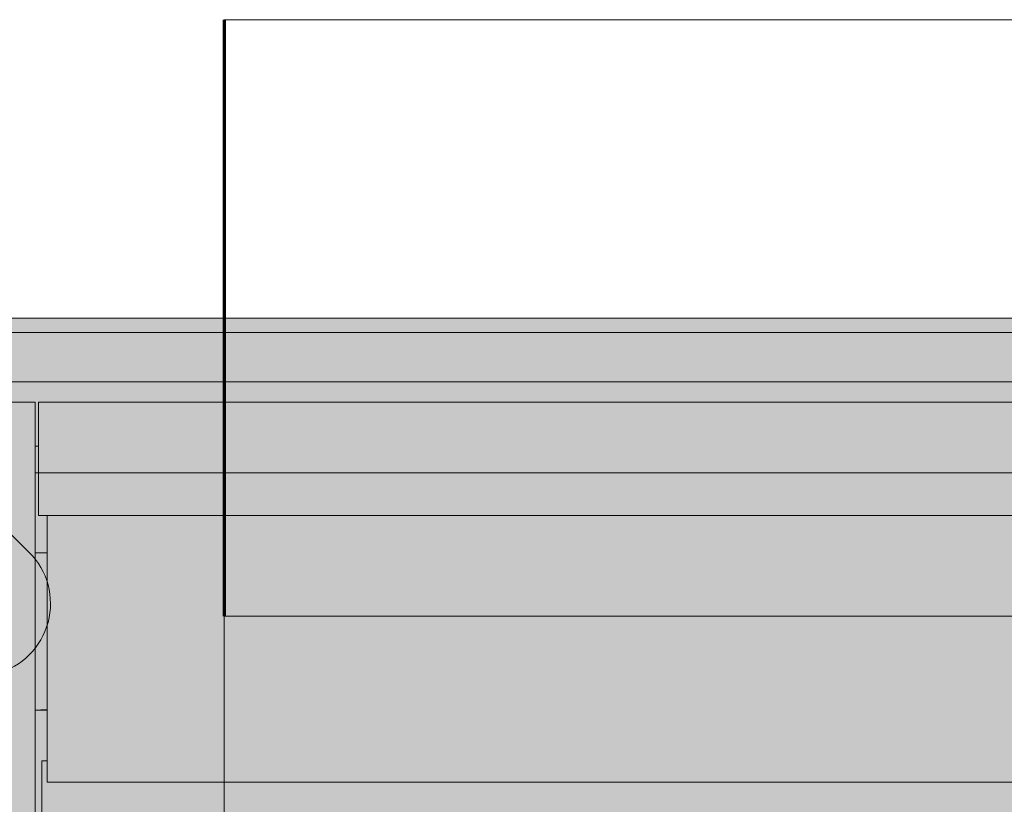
# Model space of a CAD drawing. Header units: metres. Extents: x -3.6 to 85.2, y -11 to 16.8.
# Tile 301 of 508: x 35.592 to 35.823, y 1.686 to 1.87. Entities that reach past the tile are written whole.
import ezdxf

# ---------------------------------------------------------------- set-up
doc = ezdxf.new("R2010")
doc.units = ezdxf.units.M
doc.header["$MEASUREMENT"] = 0
doc.linetypes.add('Achse', pattern=[0.2, 0.1, -0.05, 0, -0.05])
for name, color, linetype in [('653 - Abdeckung.TB Verkofferung', 7, 'Continuous'), ('Neubau_612 - Struktur.Stahlbau', 7, 'Continuous'), ('Neubau_701 - Einrichtung.Möbel', 7, 'Continuous')]:
    doc.layers.add(name, color=color, linetype=linetype)

msp = doc.modelspace()

# ---------------------------------------------------------------- hatches: boundary and pattern name
at = {"layer": '653 - Abdeckung.TB Verkofferung', "linetype": 'Continuous', "lineweight": 0, "true_color": 0x1c1c1c}
msp.add_hatch(color=250, dxfattribs=at).paths.add_polyline_path([(35.49908, 1.79998), (36.32503, 1.79998), (36.32503, 0.79998), (35.49908, 0.79998)])
at = {"layer": '653 - Abdeckung.TB Verkofferung', "linetype": 'Continuous', "lineweight": 13, "true_color": 0x737373}
msp.add_hatch(color=8, dxfattribs=at).paths.add_polyline_path([(35.59421, 1.74499), (35.56496, 1.77425), (35.55489, 1.77425, 0.442652), (35.54091, 1.76094), (35.54091, 1.75021), (35.57017, 1.72095, 1)])
at = {"layer": 'Neubau_701 - Einrichtung.Möbel', "linetype": 'Continuous', "lineweight": 0, "true_color": 0x3a3a3a}
for points in [[(36.29655, 1.79998), (35.54508, 1.79998), (35.54508, 1.79658), (36.29655, 1.79658)], [(36.29655, 1.79658), (35.54508, 1.79658), (35.54671, 1.78499), (36.29492, 1.78499)], [(36.29869, 1.78027), (36.29492, 1.78499), (35.54671, 1.78499), (35.54294, 1.78027), (35.59561, 1.78027), (35.59561, 1.76994), (35.59636, 1.76994), (35.59636, 1.78027), (36.24527, 1.78027), (36.24527, 1.76994), (36.24602, 1.76994), (36.24602, 1.78027)], [(35.59636, 1.78027), (35.59636, 1.76369), (36.24527, 1.76369), (36.24527, 1.78027)], [(35.59561, 1.76994), (35.59561, 1.76369), (35.59636, 1.76369), (35.59636, 1.76994)], [(35.59561, 1.76369), (35.59561, 1.74491), (35.59838, 1.74491), (35.59838, 1.75367), (35.59636, 1.75367), (35.59636, 1.76369)], [(35.59636, 1.75367), (36.24527, 1.75367), (36.24527, 1.76369), (35.59636, 1.76369)], [(36.24325, 1.75367), (35.59838, 1.75367), (35.59838, 1.6911), (36.24325, 1.6911)], [(35.59561, 1.74491), (35.59561, 1.70805), (35.59838, 1.7082), (35.59838, 1.74491)], [(35.59838, 1.7082), (35.59561, 1.70805), (35.59561, 1.70799), (35.59838, 1.70799)], [(36.24447, 1.6961), (36.24325, 1.6961), (36.24325, 1.6911), (35.59838, 1.6911), (35.59838, 1.6961), (35.59716, 1.6961), (35.59716, 1.63352), (36.24447, 1.63352)]]:
    msp.add_hatch(color=250, dxfattribs=at).paths.add_polyline_path(points)
h = msp.add_hatch(color=250, dxfattribs=at)
h.paths.add_polyline_path([(35.59561, 1.78027), (35.53682, 1.78027), (35.53682, 0.81969), (35.59561, 0.81969)])
h.paths.add_polyline_path([(35.55413, 1.77495), (35.5562, 1.77449), (35.55818, 1.7736), (35.56, 1.77228), (35.56161, 1.77059), (35.56296, 1.76858), (35.56401, 1.7663), (35.56473, 1.76383), (35.56509, 1.76125), (35.56509, 0.83872), (35.56473, 0.83613), (35.56401, 0.83366), (35.56296, 0.83139), (35.56161, 0.82937), (35.56, 0.82768), (35.55818, 0.82637), (35.5562, 0.82547), (35.55413, 0.82501), (35.55203, 0.82501), (35.54996, 0.82547), (35.54799, 0.82637), (35.54617, 0.82768), (35.54456, 0.82937), (35.54321, 0.83139), (35.54216, 0.83366), (35.54144, 0.83613), (35.54108, 0.83872), (35.54108, 1.76125), (35.54144, 1.76383), (35.54216, 1.7663), (35.54321, 1.76858), (35.54456, 1.77059), (35.54617, 1.77228), (35.54799, 1.7736), (35.54996, 1.77449), (35.55203, 1.77495)], flags=0)

# ---------------------------------------------------------------- linework, layer by layer
at = {"layer": '653 - Abdeckung.TB Verkofferung', "color": 1, "linetype": 'Continuous', "lineweight": 18, "flags": 128}
msp.add_lwpolyline([(35.49908, 1.79998), (36.32503, 1.79998), (36.32503, 0.79998), (35.49908, 0.79998)], close=True, dxfattribs=at)
msp.add_lwpolyline([(35.59421, 1.74499), (35.56496, 1.77425), (35.55489, 1.77425, 0.442652), (35.54091, 1.76094), (35.54091, 1.75021), (35.57017, 1.72095, 1)], format="xyb", close=True, dxfattribs=at)
at = {"layer": 'Neubau_612 - Struktur.Stahlbau', "color": 1, "linetype": 'Continuous', "lineweight": 13}
for p, q in [((35.63999, 1.86998), (36.19999, 1.86998)), ((35.63999, 0.86998), (35.63999, 1.72998)), ((35.63999, 1.72998), (36.19999, 1.72998))]:
    msp.add_line(p, q, dxfattribs=at)
at = {"layer": 'Neubau_612 - Struktur.Stahlbau', "color": 1, "linetype": 'Continuous', "lineweight": 70}
msp.add_line((35.63999, 1.86998), (35.63999, 1.72998), dxfattribs=at)
at = {"layer": 'Neubau_612 - Struktur.Stahlbau', "color": 1, "linetype": 'Achse', "lineweight": 9}
msp.add_line((35.56999, 1.79998), (36.26999, 1.79998), dxfattribs=at)
at = {"layer": 'Neubau_701 - Einrichtung.Möbel', "color": 7, "linetype": 'Continuous', "lineweight": 13, "true_color": 0xebebeb}
for p, q in [((35.54508, 1.79998), (36.29655, 1.79998)), ((35.54508, 1.79658), (36.29655, 1.79658)), ((36.29492, 1.78499), (35.54671, 1.78499)), ((35.59561, 1.78027), (35.53682, 1.78027)), ((35.59561, 1.78027), (35.59561, 1.62351)), ((35.59636, 1.76369), (35.59636, 1.78027)), ((35.59636, 1.78027), (36.24527, 1.78027)), ((35.59636, 1.76994), (35.59561, 1.76994)), ((35.59636, 1.76369), (35.59561, 1.76369)), ((35.59636, 1.75367), (35.59636, 1.76369)), ((36.24527, 1.76369), (35.59636, 1.76369)), ((36.24527, 1.75367), (35.59636, 1.75367)), ((35.59838, 1.6911), (35.59838, 1.75367)), ((35.59838, 1.74491), (35.59561, 1.74491)), ((35.59838, 1.70799), (35.59561, 1.70799)), ((35.59838, 1.6961), (35.59716, 1.6961)), ((35.59716, 1.6961), (35.59716, 1.63352)), ((35.59838, 1.6911), (36.24325, 1.6911))]:
    msp.add_line(p, q, dxfattribs=at)

doc.saveas('drawing.dxf')
